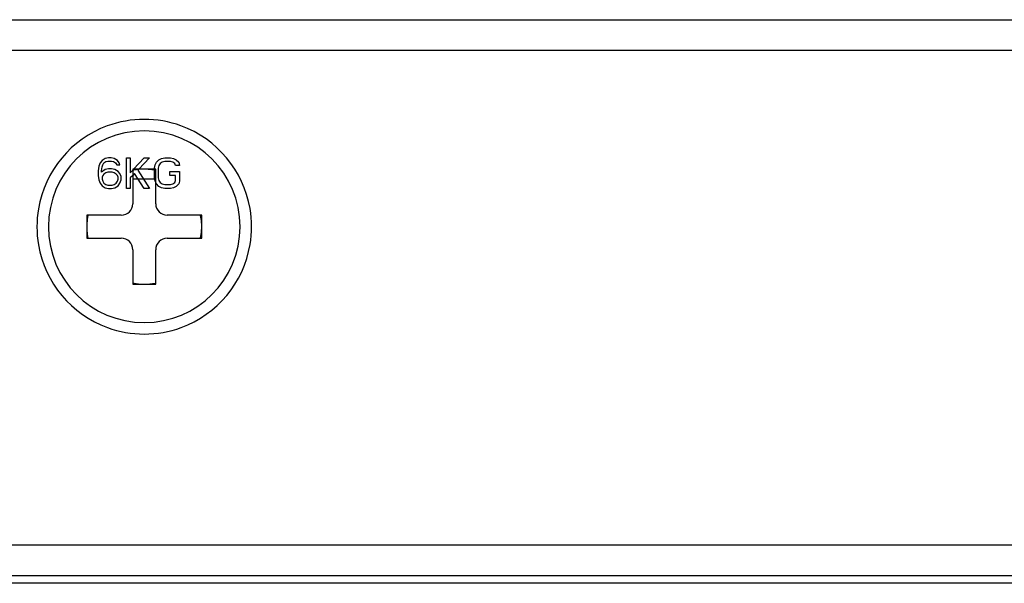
# Model space of a CAD drawing. Header units: millimetres. Extents: x 0 to 1524, y 0 to 1016.
# Tile 257 of 352: x 757 to 783, y 759 to 774. Entities that reach past the tile are written whole.
import ezdxf

# ---------------------------------------------------------------- set-up
doc = ezdxf.new("R2010")
doc.units = ezdxf.units.MM
doc.header["$LTSCALE"] = 83.82
doc.layers.get('0').update_dxf_attribs({"linetype": 'CONTINUOUS'})
doc.layers.add('02___PRT_ALL_AXES', color=7, linetype='CONTINUOUS')
doc.layers.add('03___PRT_ALL_CURVES', color=7, linetype='CONTINUOUS')

msp = doc.modelspace()

# ---------------------------------------------------------------- linework, layer by layer
at = {"color": 7, "linetype": 'CONTINUOUS'}
for p, q in [((546.394, 773.678), (974.394, 773.678)), ((546.394, 773.678), (974.394, 773.678)), ((974.394, 772.878), (546.394, 772.878)), ((760.694, 769.778), (760.094, 769.778)), ((760.094, 769.778), (760.094, 768.878)), ((760.694, 768.878), (760.694, 769.778)), ((759.794, 768.578), (758.894, 768.578)), ((758.894, 768.578), (758.894, 767.978)), ((761.894, 768.578), (760.994, 768.578)), ((761.894, 767.978), (761.894, 768.578)), ((758.894, 767.978), (759.794, 767.978)), ((760.994, 767.978), (761.894, 767.978)), ((760.094, 767.678), (760.094, 766.778)), ((760.694, 766.778), (760.694, 767.678)), ((760.094, 766.778), (760.694, 766.778)), ((736.907, 759.978), (965.907, 759.978)), ((736.907, 759.178), (965.907, 759.178)), ((965.907, 758.978), (736.907, 758.978))]:
    msp.add_line(p, q, dxfattribs=at)
at = {"color": 4, "linetype": 'CONTINUOUS'}
for p, q in [((760.094, 769.528), (760.394, 769.528)), ((760.394, 769.528), (760.694, 769.528))]:
    msp.add_line(p, q, dxfattribs=at)
at = {"color": 7, "linetype": 'CONTINUOUS'}
for centre, radius, start, end in [((760.394, 768.278), 2.8, 110.1353, 170.4019), ((760.394, 768.278), 2.8, 90, 110.1353), ((760.394, 768.278), 2.8, 70.0012, 90), ((760.394, 768.278), 2.8, 9.737, 70.0012), ((760.394, 768.278), 1.5, 90, 100.4869), ((760.394, 768.278), 1.5, 82.4112, 90), ((760.394, 768.278), 1.5, 78.7517, 82.4112), ((759.794, 768.878), 0.3, 270, 360), ((760.994, 768.878), 0.3, 180, 270), ((760.394, 768.278), 2.8, 170.4019, 189.737), ((760.394, 768.278), 2.8, 350.4019, 9.737), ((760.394, 768.278), 1.5, 168.6923, 184.3491), ((760.394, 768.278), 1.5, 4.3491, 11.3504), ((760.394, 768.278), 1.5, 348.6923, 4.3491), ((760.394, 768.278), 1.5, 184.3491, 191.3504), ((759.794, 767.678), 0.3, 0, 90), ((760.994, 767.678), 0.3, 90, 180), ((760.394, 768.278), 2.8, 189.737, 250.0012), ((760.394, 768.278), 2.8, 290.1353, 350.4019), ((760.394, 768.278), 1.5, 258.7517, 262.4112), ((760.394, 768.278), 1.5, 262.4112, 270), ((760.394, 768.278), 1.5, 270, 281.2174), ((760.394, 768.278), 2.8, 250.0012, 270), ((760.394, 768.278), 2.8, 270, 290.1353)]:
    msp.add_arc(centre, radius, start, end, dxfattribs=at)
at = {"layer": '02___PRT_ALL_AXES', "color": 7, "linetype": 'CONTINUOUS'}
for start, end in [(0, 180), (180, 360)]:
    msp.add_arc((760.394, 768.278), 2.5, start, end, dxfattribs=at)
at = {"layer": '03___PRT_ALL_CURVES', "color": 40, "linetype": 'CONTINUOUS'}
for p, q in [((759.244, 769.941), (759.211, 769.856)), ((759.294, 770.009), (759.244, 769.941)), ((759.378, 770.061), (759.294, 770.009)), ((759.294, 769.839), (759.311, 769.89)), ((759.311, 769.89), (759.344, 769.941)), ((759.344, 769.941), (759.394, 769.975)), ((759.461, 770.078), (759.378, 770.061)), ((759.394, 769.975), (759.444, 769.992)), ((759.444, 769.992), (759.544, 769.992)), ((759.528, 770.078), (759.461, 770.078)), ((759.611, 770.061), (759.528, 770.078)), ((759.544, 769.992), (759.594, 769.975)), ((759.594, 769.975), (759.644, 769.941)), ((759.694, 770.009), (759.611, 770.061)), ((759.644, 769.941), (759.678, 769.89)), ((759.678, 769.89), (759.761, 769.89)), ((759.744, 769.941), (759.694, 770.009)), ((759.761, 769.89), (759.744, 769.941)), ((759.928, 770.078), (760.028, 770.078)), ((759.928, 769.278), (759.928, 770.078)), ((760.028, 770.078), (760.028, 769.686)), ((760.113, 769.778), (760.394, 770.078)), ((760.528, 770.078), (760.249, 769.778)), ((760.394, 770.078), (760.528, 770.078)), ((760.661, 769.805), (760.678, 769.89)), ((760.678, 769.89), (760.711, 769.958)), ((760.711, 769.958), (760.778, 770.026)), ((760.778, 769.873), (760.761, 769.805)), ((760.778, 770.026), (760.844, 770.061)), ((760.811, 769.924), (760.778, 769.873)), ((760.861, 769.958), (760.811, 769.924)), ((760.844, 770.061), (760.928, 770.078)), ((760.928, 769.975), (760.861, 769.958)), ((760.928, 770.078), (761.078, 770.078)), ((761.078, 769.975), (760.928, 769.975)), ((761.078, 770.078), (761.161, 770.061)), ((761.144, 769.958), (761.078, 769.975)), ((761.194, 769.924), (761.144, 769.958)), ((761.161, 770.061), (761.228, 770.026)), ((761.211, 769.873), (761.194, 769.924)), ((761.311, 769.873), (761.211, 769.873)), ((761.228, 770.026), (761.294, 769.958)), ((761.294, 769.958), (761.311, 769.873)), ((759.211, 769.856), (759.194, 769.737)), ((759.194, 769.737), (759.194, 769.618)), ((759.194, 769.618), (759.211, 769.499)), ((759.278, 769.737), (759.294, 769.839)), ((759.378, 769.771), (759.278, 769.703)), ((759.278, 769.703), (759.278, 769.737)), ((759.311, 769.618), (759.294, 769.567)), ((759.344, 769.652), (759.311, 769.618)), ((759.394, 769.686), (759.344, 769.652)), ((759.461, 769.788), (759.378, 769.771)), ((759.444, 769.703), (759.394, 769.686)), ((759.561, 769.703), (759.444, 769.703)), ((759.544, 769.788), (759.461, 769.788)), ((759.628, 769.771), (759.544, 769.788)), ((759.611, 769.686), (759.561, 769.703)), ((759.661, 769.652), (759.611, 769.686)), ((759.711, 769.72), (759.628, 769.771)), ((759.694, 769.618), (759.661, 769.652)), ((759.711, 769.567), (759.694, 769.618)), ((759.761, 769.669), (759.711, 769.72)), ((759.794, 769.584), (759.761, 769.669)), ((760.028, 769.686), (760.094, 769.757)), ((760.094, 769.618), (760.028, 769.55)), ((760.094, 769.757), (760.105, 769.768)), ((760.144, 769.669), (760.094, 769.618)), ((760.105, 769.768), (760.113, 769.778)), ((760.394, 769.278), (760.144, 769.669)), ((760.249, 769.778), (760.228, 769.754)), ((760.228, 769.754), (760.528, 769.278)), ((760.661, 769.778), (760.661, 769.805)), ((760.661, 769.55), (760.661, 769.778)), ((760.761, 769.805), (760.761, 769.55)), ((761.061, 769.72), (761.311, 769.72)), ((761.061, 769.618), (761.061, 769.72)), ((761.211, 769.618), (761.061, 769.618)), ((761.211, 769.482), (761.211, 769.618)), ((761.311, 769.72), (761.311, 769.465)), ((759.211, 769.499), (759.244, 769.414)), ((759.244, 769.414), (759.294, 769.346)), ((759.294, 769.567), (759.294, 769.516)), ((759.294, 769.516), (759.311, 769.465)), ((759.311, 769.465), (759.344, 769.414)), ((759.344, 769.414), (759.394, 769.38)), ((759.394, 769.38), (759.444, 769.363)), ((759.444, 769.363), (759.561, 769.363)), ((759.561, 769.363), (759.611, 769.38)), ((759.611, 769.38), (759.661, 769.414)), ((759.661, 769.414), (759.694, 769.465)), ((759.694, 769.465), (759.711, 769.516)), ((759.711, 769.516), (759.711, 769.567)), ((759.711, 769.346), (759.761, 769.414)), ((759.761, 769.414), (759.794, 769.499)), ((759.794, 769.499), (759.794, 769.584)), ((760.028, 769.55), (760.028, 769.278)), ((760.678, 769.465), (760.661, 769.55)), ((760.694, 769.431), (760.678, 769.465)), ((760.711, 769.397), (760.694, 769.431)), ((760.778, 769.329), (760.711, 769.397)), ((760.761, 769.55), (760.778, 769.482)), ((760.778, 769.482), (760.811, 769.431)), ((760.811, 769.431), (760.861, 769.397)), ((760.861, 769.397), (760.928, 769.38)), ((760.928, 769.38), (761.078, 769.38)), ((761.078, 769.38), (761.144, 769.397)), ((761.144, 769.397), (761.194, 769.431)), ((761.194, 769.431), (761.211, 769.482)), ((761.294, 769.397), (761.228, 769.329)), ((761.311, 769.465), (761.294, 769.397)), ((759.294, 769.346), (759.378, 769.295)), ((759.378, 769.295), (759.461, 769.278)), ((759.461, 769.278), (759.544, 769.278)), ((759.544, 769.278), (759.628, 769.295)), ((759.628, 769.295), (759.711, 769.346)), ((760.028, 769.278), (759.928, 769.278)), ((760.528, 769.278), (760.394, 769.278)), ((760.844, 769.295), (760.778, 769.329)), ((760.928, 769.278), (760.844, 769.295)), ((761.078, 769.278), (760.928, 769.278)), ((761.161, 769.295), (761.078, 769.278)), ((761.228, 769.329), (761.161, 769.295))]:
    msp.add_line(p, q, dxfattribs=at)

doc.saveas('drawing.dxf')
